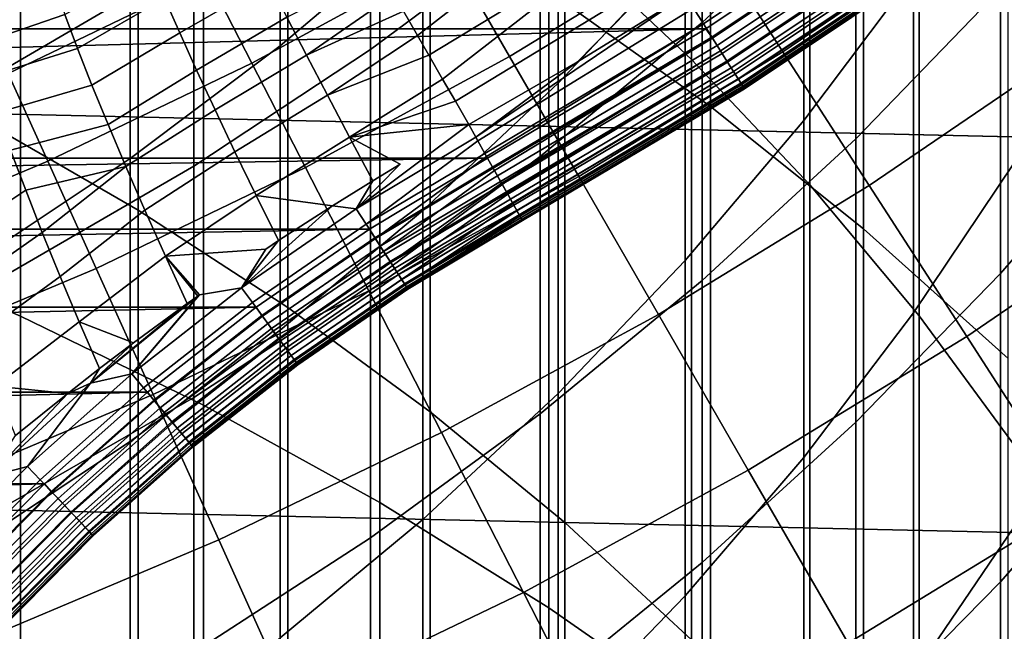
# Model space of a CAD drawing. Header units: metres. Extents: x -28 to 70, y -218 to 28.
# Tile 268 of 463: x 5.17 to 7.93, y -12.94 to -11.23. Entities that reach past the tile are written whole.
import ezdxf

# ---------------------------------------------------------------- set-up
doc = ezdxf.new("R2010")
doc.units = ezdxf.units.M
doc.layers.add('solid_10_261_432_XXX', color=7, linetype='CONTINUOUS')

msp = doc.modelspace()

# ---------------------------------------------------------------- linework, layer by layer
at = {"layer": 'solid_10_261_432_XXX'}
for points in [[(7.052423, -9.775002, 441.261108), (7.052423, -11.337453, 443.726135), (6.69661, -11.002205, 443.94516), (6.69661, -9.433845, 441.470795)], [(6.651737, -9.481953, 444.938385), (6.651737, -11.145842, 447.410095), (7.105137, -11.469125, 447.185944), (7.105137, -9.811291, 444.723236)], [(24.776649, -11.93179, -5), (-25.28702, -10.80817, -5), (-25.74646, -9.662806, -5), (25.28702, -10.80817, -5)], [(7.384325, -10.133222, 441.040894), (7.384325, -11.68947, 443.496155), (7.052423, -11.337453, 443.726135), (7.052423, -9.775002, 441.261108)], [(7.105137, -9.811291, 444.723236), (7.105137, -11.469125, 447.185944), (7.535316, -11.813172, 446.947388), (7.535316, -10.16178, 444.494232)], [(5.498151, -10.108131, 444.529297), (5.498151, -11.760509, 446.983887), (5.059506, -11.50781, 447.159119), (5.059506, -9.850699, 444.697479)], [(4.636589, -10.080389, 448.148865), (4.636589, -11.832513, 450.602875), (5.167373, -12.058414, 450.436829), (5.167373, -10.310781, 447.989136)], [(5.918155, -10.386499, 444.347412), (5.918155, -12.033761, 446.794434), (5.498151, -11.760509, 446.983887), (5.498151, -10.108131, 444.529297)], [(7.69119, -10.507293, 440.810974), (7.69119, -12.057063, 443.255981), (7.384325, -11.68947, 443.496155), (7.384325, -10.133222, 441.040894)], [(7.513144, -10.170553, 408.547913), (7.513144, -10.831464, 411.014465), (7.0817, -11.233075, 410.900909), (7.0817, -10.57514, 408.445465)], [(7.535316, -10.16178, 444.494232), (7.535316, -11.813172, 446.947388), (7.940866, -12.17686, 446.695221), (7.940866, -10.532278, 444.252167)], [(5.896819, -10.568442, 411.088837), (5.896819, -11.299216, 413.543457), (6.297833, -10.960228, 413.649475), (6.297833, -10.226662, 411.185486)], [(6.677495, -10.599538, 413.762299), (6.677495, -11.403965, 416.215057), (7.034518, -11.026227, 416.344727), (7.034518, -10.218369, 413.881531)], [(7.367691, -10.629475, 416.480927), (7.367691, -11.508801, 418.931824), (7.675883, -11.098458, 419.08548), (7.675883, -10.215055, 416.623199)], [(5.167373, -10.310781, 447.989136), (5.167373, -12.058414, 450.436829), (5.681269, -12.308388, 450.253113), (5.681269, -10.565721, 447.812347)], [(6.627111, -10.367646, 405.887085), (6.627111, -10.955166, 408.349213), (6.150862, -11.309387, 408.259521), (6.150862, -10.724205, 405.807159)], [(6.318093, -10.684861, 444.152496), (6.318093, -12.326638, 446.59137), (5.918155, -12.033761, 446.794434), (5.918155, -10.386499, 444.347412)], [(7.920033, -10.406785, 411.134552), (7.920033, -11.13888, 413.593597), (7.513144, -11.560089, 413.461853), (7.513144, -10.831464, 411.014465)], [(7.971979, -10.895945, 440.572052), (7.971979, -12.438985, 443.00647), (7.69119, -12.057063, 443.255981), (7.69119, -10.507293, 440.810974)], [(8.124476, -11.300459, 169.000046), (8.677658, -10.881439, 169.000046), (8.398808, -10.531772, 170.460709), (7.863401, -10.937325, 170.460709)], [(5.65451, -10.538146, 403.274933), (5.65451, -11.053624, 405.733337), (5.139678, -11.354827, 405.665863), (5.139678, -10.841094, 403.215759)], [(5.475811, -10.887185, 410.998718), (5.475811, -11.615355, 413.44458), (5.896819, -11.299216, 413.543457), (5.896819, -10.568442, 411.088837)], [(5.681269, -10.565721, 447.812347), (5.681269, -12.308388, 450.253113), (6.176596, -12.581615, 450.052277), (6.176596, -10.844378, 447.619141)], [(7.0817, -10.57514, 408.445465), (7.0817, -11.233075, 410.900909), (6.627111, -11.610304, 410.79422), (6.627111, -10.955166, 408.349213)], [(6.297833, -10.960228, 413.649475), (6.297833, -11.76141, 416.092346), (6.677495, -11.403965, 416.215057), (6.677495, -10.599538, 413.762299)], [(7.034518, -11.026227, 416.344727), (7.034518, -11.901649, 418.78476), (7.367691, -11.508801, 418.931824), (7.367691, -10.629475, 416.480927)], [(7.308446, -11.315688, 170.460709), (7.863401, -10.937325, 170.460709), (7.636357, -10.621526, 171.937958), (7.097425, -10.988963, 171.937958)], [(7.675883, -11.098458, 419.08548), (7.675883, -12.049373, 421.522461), (7.958051, -11.627488, 421.693817), (7.958051, -10.672012, 419.245148)], [(6.69661, -11.002205, 443.94516), (6.69661, -12.638148, 446.375366), (6.318093, -12.326638, 446.59137), (6.318093, -10.684861, 444.152496)], [(8.301037, -10.696167, 413.732086), (8.301037, -11.499725, 416.18219), (7.920033, -11.938455, 416.031555), (7.920033, -11.13888, 413.593597)], [(6.150862, -10.724205, 405.807159), (6.150862, -11.309387, 408.259521), (5.65451, -11.636646, 408.176636), (5.65451, -11.053624, 405.733337)], [(6.540848, -11.329081, 171.937958), (7.097425, -10.988963, 171.937958), (6.918365, -10.711724, 173.429489), (6.375829, -11.043261, 173.429489)], [(24.216385, -13.031374, -5), (-24.776649, -11.93179, -5), (-25.28702, -10.80817, -5), (24.776649, -11.93179, -5)], [(5.817442, -11.347342, 173.429489), (6.375829, -11.043261, 173.429489), (6.240525, -10.808907, 174.932922), (5.693988, -11.106535, 174.932922)], [(7.67872, -10.840114, 225.588638), (7.085487, -11.236844, 225.588638), (7.057906, -11.193105, 225.557358), (7.648829, -10.797918, 225.557358)], [(7.513144, -10.831464, 411.014465), (7.513144, -11.560089, 413.461853), (7.0817, -11.958418, 413.33728), (7.0817, -11.233075, 410.900909)], [(7.685706, -10.854488, 235.5), (-7.685764, -10.854447, 235.5), (-7.092237, -11.251227, 235.5)], [(7.092196, -11.251253, 235.5), (7.685706, -10.854488, 235.5), (-7.092237, -11.251227, 235.5)], [(6.176596, -10.844378, 447.619141), (6.176596, -12.581615, 450.052277), (6.651737, -12.877205, 449.835022), (6.651737, -11.145842, 447.410095)], [(6.282898, -11.270154, 225.389145), (6.243622, -11.20153, 225.336716), (6.81151, -10.858055, 225.334457)], [(6.887982, -10.976623, 225.42421), (6.314295, -11.324908, 225.427155), (6.282898, -11.270154, 225.389145), (6.81151, -10.858055, 225.334457)], [(7.706209, -10.878921, 225.625946), (7.110852, -11.277071, 225.625946), (7.085487, -11.236844, 225.588638), (7.67872, -10.840114, 225.588638)], [(7.704284, -10.876204, 235.497971), (7.685706, -10.854488, 235.5), (7.092196, -11.251253, 235.5), (7.109078, -11.274257, 235.497971)], [(5.036238, -11.181808, 410.915405), (5.036238, -11.90757, 413.35318), (5.475811, -11.615355, 413.44458), (5.475811, -10.887185, 410.998718)], [(7.123965, -11.297866, 235.491898), (7.720417, -10.898979, 235.491898), (7.704284, -10.876204, 235.497971), (7.109078, -11.274257, 235.497971)], [(7.730896, -10.913771, 225.668716), (7.133632, -11.313197, 225.668716), (7.110852, -11.277071, 225.625946), (7.706209, -10.878921, 225.625946)], [(5.133295, -11.376551, 174.932922), (5.693988, -11.106535, 174.932922), (5.59784, -10.91899, 176.445908), (5.046615, -11.184446, 176.445908)], [(7.720417, -10.898979, 235.491898), (7.123965, -11.297866, 235.491898), (7.138239, -11.320503, 235.481903), (7.735887, -10.920816, 235.481903)], [(7.752419, -10.944156, 225.716309), (7.153493, -11.344694, 225.716309), (7.133632, -11.313197, 225.668716), (7.730896, -10.913771, 225.668716)], [(7.735887, -10.920816, 235.481903), (7.138239, -11.320503, 235.481903), (7.151608, -11.341705, 235.468201), (7.750375, -10.941271, 235.468201)], [(7.750375, -10.941271, 235.468201), (7.151608, -11.341705, 235.468201), (7.1638, -11.361041, 235.45108), (7.763588, -10.959924, 235.45108)], [(7.770465, -10.969632, 225.768066), (7.170145, -11.371103, 225.768066), (7.153493, -11.344694, 225.716309), (7.752419, -10.944156, 225.716309)], [(7.551096, -11.691383, 169.000046), (8.124476, -11.300459, 169.000046), (7.863401, -10.937325, 170.460709), (7.308446, -11.315688, 170.460709)], [(5.896819, -11.299216, 413.543457), (5.896819, -12.097348, 415.97702), (6.297833, -11.76141, 416.092346), (6.297833, -10.960228, 413.649475)], [(6.627111, -10.955166, 408.349213), (6.627111, -11.610304, 410.79422), (6.150862, -11.96192, 410.694794), (6.150862, -11.309387, 408.259521)], [(6.35308, -11.392432, 225.469681), (6.314295, -11.324908, 225.427155), (6.887982, -10.976623, 225.42421)], [(6.968614, -11.101183, 225.501312), (6.388819, -11.454547, 225.504837), (6.35308, -11.392432, 225.469681), (6.887982, -10.976623, 225.42421)], [(7.763588, -10.959924, 235.45108), (7.1638, -11.361041, 235.45108), (7.174566, -11.378115, 235.430862), (7.775256, -10.976395, 235.430862)], [(7.784771, -10.989827, 225.823212), (7.183345, -11.392037, 225.823212), (7.170145, -11.371103, 225.768066), (7.770465, -10.969632, 225.768066)], [(7.775256, -10.976395, 235.430862), (7.174566, -11.378115, 235.430862), (7.183687, -11.39258, 235.40799), (7.785141, -10.99035, 235.40799)], [(6.735321, -11.665917, 170.460709), (7.308446, -11.315688, 170.460709), (7.097425, -10.988963, 171.937958), (6.540848, -11.329081, 171.937958)], [(7.052423, -11.337453, 443.726135), (7.052423, -12.967235, 446.147186), (6.69661, -12.638148, 446.375366), (6.69661, -11.002205, 443.94516)], [(7.795126, -11.004446, 225.880936), (7.1929, -11.40719, 225.880936), (7.183345, -11.392037, 225.823212), (7.784771, -10.989827, 225.823212)], [(7.785141, -10.99035, 235.40799), (7.183687, -11.39258, 235.40799), (7.190977, -11.40414, 235.382904), (7.793041, -11.001502, 235.382904)], [(7.793041, -11.001502, 235.382904), (7.190977, -11.40414, 235.382904), (7.196286, -11.41256, 235.356125), (7.798794, -11.009624, 235.356125)], [(7.80138, -11.013274, 225.940384), (7.198671, -11.416342, 225.940384), (7.1929, -11.40719, 225.880936), (7.795126, -11.004446, 225.880936)], [(5.864982, -11.117945, 225.118332), (5.614643, -11.262891, 225.117859), (5.571615, -11.165479, 225.005478), (5.818562, -11.025094, 225.006577)], [(6.677495, -11.403965, 416.215057), (6.677495, -12.275672, 418.644714), (7.034518, -11.901649, 418.78476), (7.034518, -11.026227, 416.344727)], [(7.798794, -11.009624, 235.356125), (7.196286, -11.41256, 235.356125), (7.199506, -11.417667, 235.328217), (7.802285, -11.014552, 235.328217)], [(7.198671, -11.416342, 225.940384), (7.80138, -11.013274, 225.940384), (7.803441, -11.016184, 226), (7.200573, -11.419358, 226)], [(7.802285, -11.014552, 235.328217), (7.199506, -11.417667, 235.328217), (7.200573, -11.419358, 235.300003), (7.80344, -11.016185, 235.300003)], [(7.80344, -11.016185, 235.300003), (7.200573, -11.419358, 235.300003), (7.200573, -11.419358, 226), (7.803441, -11.016184, 226)], [(5.65451, -11.053624, 405.733337), (5.65451, -11.636646, 408.176636), (5.139678, -11.935875, 408.100861), (5.139678, -11.354827, 405.665863)], [(5.968009, -11.641032, 171.937958), (6.540848, -11.329081, 171.937958), (6.375829, -11.043261, 173.429489), (5.817442, -11.347342, 173.429489)], [(5.571615, -11.165479, 225.005478), (5.327537, -11.306183, 225.005524), (5.291988, -11.211279, 224.883835), (5.533433, -11.076044, 224.884995)], [(5.970817, -11.32476, 225.315674), (5.91584, -11.218041, 225.221588), (6.177339, -11.085355, 225.234207), (6.216514, -11.154078, 225.297058)], [(5.244593, -11.623212, 173.429489), (5.817442, -11.347342, 173.429489), (5.693988, -11.106535, 174.932922), (5.133295, -11.376551, 174.932922)], [(6.388819, -11.454547, 225.504837), (6.968614, -11.101183, 225.501312), (6.731371, -11.343527, 225.537674), (6.426559, -11.520045, 225.538071)], [(6.968614, -11.101183, 225.501312), (7.031325, -11.158905, 225.537262), (6.731371, -11.343527, 225.537674)], [(7.367691, -11.508801, 418.931824), (7.367691, -12.455327, 421.357574), (7.675883, -12.049373, 421.522461), (7.675883, -11.098458, 419.08548)], [(5.291988, -11.211279, 224.883835), (5.038468, -11.297949, 224.819504), (5.014204, -11.215952, 224.69278), (5.261681, -11.125237, 224.754379)], [(5.91584, -11.218041, 225.221588), (5.662244, -11.367662, 225.221436), (5.614643, -11.262891, 225.117859), (5.864982, -11.117945, 225.118332)], [(7.920033, -11.13888, 413.593597), (7.920033, -11.938455, 416.031555), (7.513144, -12.355873, 415.888275), (7.513144, -11.560089, 413.461853)], [(5.614643, -11.262891, 225.117859), (5.368091, -11.409321, 225.118652), (5.327537, -11.306183, 225.005524), (5.571615, -11.165479, 225.005478)], [(5.970817, -11.32476, 225.315674), (6.216514, -11.154078, 225.297058), (6.243622, -11.20153, 225.336716)], [(7.031325, -11.158905, 225.537262), (7.057906, -11.193105, 225.557358), (6.452366, -11.566298, 225.563766), (6.446613, -11.555986, 225.557358)], [(6.731371, -11.343527, 225.537674), (7.031325, -11.158905, 225.537262), (6.446613, -11.555986, 225.557358)], [(6.651737, -11.145842, 447.410095), (6.651737, -12.877205, 449.835022), (7.105137, -13.194189, 449.602051), (7.105137, -11.469125, 447.185944)], [(7.085487, -11.236844, 225.588638), (6.471805, -11.601144, 225.588638), (6.452366, -11.566298, 225.563766), (7.057906, -11.193105, 225.557358)], [(5.327537, -11.306183, 225.005524), (5.067584, -11.388402, 224.939255), (5.038468, -11.297949, 224.819504), (5.291988, -11.211279, 224.883835)], [(5.970817, -11.32476, 225.315674), (5.714115, -11.479124, 225.315552), (5.662244, -11.367662, 225.221436), (5.91584, -11.218041, 225.221588)], [(6.029573, -11.437439, 225.40004), (5.970817, -11.32476, 225.315674), (6.243622, -11.20153, 225.336716), (6.282898, -11.270154, 225.389145)], [(7.092196, -11.251253, 235.5), (-7.092237, -11.251227, 235.5), (-6.479487, -11.614915, 235.5)], [(6.479487, -11.614915, 235.5), (7.092196, -11.251253, 235.5), (-6.479487, -11.614915, 235.5)], [(7.085487, -11.236844, 225.588638), (6.47652, -11.609595, 225.595505), (6.471805, -11.601144, 225.588638)], [(7.110852, -11.277071, 225.625946), (6.494973, -11.642674, 225.625946), (6.47652, -11.609595, 225.595505), (7.085487, -11.236844, 225.588638)], [(6.493354, -11.639771, 235.497971), (7.109078, -11.274257, 235.497971), (7.092196, -11.251253, 235.5), (6.479487, -11.614915, 235.5)], [(7.0817, -11.233075, 410.900909), (7.0817, -11.958418, 413.33728), (6.627111, -12.332564, 413.220245), (6.627111, -11.610304, 410.79422)], [(5.662244, -11.367662, 225.221436), (5.413382, -11.520008, 225.222458), (5.368091, -11.409321, 225.118652), (5.614643, -11.262891, 225.117859)], [(6.029573, -11.437439, 225.40004), (6.282898, -11.270154, 225.389145), (6.314295, -11.324908, 225.427155)], [(6.506951, -11.664146, 235.491898), (7.123965, -11.297866, 235.491898), (7.109078, -11.274257, 235.497971), (6.493354, -11.639771, 235.497971)], [(7.110852, -11.277071, 225.625946), (6.498689, -11.649335, 225.632858), (6.494973, -11.642674, 225.625946)], [(7.133632, -11.313197, 225.668716), (6.51578, -11.679972, 225.668716), (6.498689, -11.649335, 225.632858), (7.110852, -11.277071, 225.625946)], [(5.368091, -11.409321, 225.118652), (5.101373, -11.486755, 225.0513), (5.067584, -11.388402, 224.939255), (5.327537, -11.306183, 225.005524)], [(5.475811, -11.615355, 413.44458), (5.475811, -12.410642, 415.869476), (5.896819, -12.097348, 415.97702), (5.896819, -11.299216, 413.543457)], [(6.150862, -11.309387, 408.259521), (6.150862, -11.96192, 410.694794), (5.65451, -12.286771, 410.602936), (5.65451, -11.636646, 408.176636)], [(7.123965, -11.297866, 235.491898), (6.506951, -11.664146, 235.491898), (6.519989, -11.687517, 235.481903), (7.138239, -11.320503, 235.481903)], [(7.824992, -12.115458, 167.558289), (8.41917, -11.710353, 167.558289), (8.124476, -11.300459, 169.000046), (7.551096, -11.691383, 169.000046)], [(6.029573, -11.437439, 225.40004), (5.769925, -11.596567, 225.399582), (5.714115, -11.479124, 225.315552), (5.970817, -11.32476, 225.315674)], [(6.14545, -11.987144, 170.460709), (6.735321, -11.665917, 170.460709), (6.540848, -11.329081, 171.937958), (5.968009, -11.641032, 171.937958)], [(6.091743, -11.555377, 225.474152), (6.029573, -11.437439, 225.40004), (6.314295, -11.324908, 225.427155), (6.35308, -11.392432, 225.469681)], [(7.133632, -11.313197, 225.668716), (6.518565, -11.684965, 225.675293), (6.51578, -11.679972, 225.668716)], [(7.153493, -11.344694, 225.716309), (6.533921, -11.712491, 225.716309), (6.518565, -11.684965, 225.675293), (7.133632, -11.313197, 225.668716)], [(7.138239, -11.320503, 235.481903), (6.519989, -11.687517, 235.481903), (6.5322, -11.709406, 235.468201), (7.151608, -11.341705, 235.468201)], [(6.958942, -12.053241, 169.000046), (7.551096, -11.691383, 169.000046), (7.308446, -11.315688, 170.460709), (6.735321, -11.665917, 170.460709)], [(5.380332, -11.924042, 171.937958), (5.968009, -11.641032, 171.937958), (5.817442, -11.347342, 173.429489), (5.244593, -11.623212, 173.429489)], [(6.731371, -11.343527, 225.537674), (6.446613, -11.555986, 225.557358), (6.426559, -11.520045, 225.538071)], [(7.151608, -11.341705, 235.468201), (6.5322, -11.709406, 235.468201), (6.543336, -11.729368, 235.45108), (7.1638, -11.361041, 235.45108)], [(7.153493, -11.344694, 225.716309), (6.535874, -11.715992, 225.722229), (6.533921, -11.712491, 225.716309)], [(7.170145, -11.371103, 225.768066), (6.54913, -11.739756, 225.768066), (6.535874, -11.715992, 225.722229), (7.153493, -11.344694, 225.716309)], [(7.1638, -11.361041, 235.45108), (6.543336, -11.729368, 235.45108), (6.55317, -11.746996, 235.430862), (7.174566, -11.378115, 235.430862)], [(7.384325, -11.68947, 443.496155), (7.384325, -13.31278, 445.907593), (7.052423, -12.967235, 446.147186), (7.052423, -11.337453, 443.726135)], [(4.658704, -11.870184, 173.429489), (5.244593, -11.623212, 173.429489), (5.133295, -11.376551, 174.932922), (4.55984, -11.618282, 174.932922)], [(5.714115, -11.479124, 225.315552), (5.463109, -11.637511, 225.316269), (5.413382, -11.520008, 225.222458), (5.662244, -11.367662, 225.221436)], [(7.170145, -11.371103, 225.768066), (6.550375, -11.741987, 225.77301), (6.54913, -11.739756, 225.768066)], [(7.183345, -11.392037, 225.823212), (6.561187, -11.761368, 225.823212), (6.550375, -11.741987, 225.77301), (7.170145, -11.371103, 225.768066)], [(7.174566, -11.378115, 235.430862), (6.55317, -11.746996, 235.430862), (6.561501, -11.76193, 235.40799), (7.183687, -11.39258, 235.40799)], [(7.183345, -11.392037, 225.823212), (6.561868, -11.762589, 225.82695), (6.561187, -11.761368, 225.823212)], [(7.1929, -11.40719, 225.880936), (6.569915, -11.777013, 225.880936), (6.561868, -11.762589, 225.82695), (7.183345, -11.392037, 225.823212)], [(5.413382, -11.520008, 225.222458), (5.139628, -11.592405, 225.154953), (5.101373, -11.486755, 225.0513), (5.368091, -11.409321, 225.118652)], [(6.091743, -11.555377, 225.474152), (6.35308, -11.392432, 225.469681), (6.388819, -11.454547, 225.504837)], [(6.297833, -11.76141, 416.092346), (6.297833, -12.6296, 418.512207), (6.677495, -12.275672, 418.644714), (6.677495, -11.403965, 416.215057)], [(7.183687, -11.39258, 235.40799), (6.561501, -11.76193, 235.40799), (6.568159, -11.773864, 235.382904), (7.190977, -11.40414, 235.382904)], [(7.190977, -11.40414, 235.382904), (6.568159, -11.773864, 235.382904), (6.573008, -11.782557, 235.356125), (7.196286, -11.41256, 235.356125)], [(7.1929, -11.40719, 225.880936), (6.570193, -11.777512, 225.883286), (6.569915, -11.777013, 225.880936)], [(7.198671, -11.416342, 225.940384), (6.575235, -11.786549, 225.941238), (6.570193, -11.777512, 225.883286), (7.1929, -11.40719, 225.880936)], [(7.196286, -11.41256, 235.356125), (6.573008, -11.782557, 235.356125), (6.575949, -11.787829, 235.328201), (7.199506, -11.417667, 235.328217)], [(6.575235, -11.786549, 225.941238), (7.198671, -11.416342, 225.940384), (7.200573, -11.419358, 226), (6.576923, -11.789576, 226)], [(7.199506, -11.417667, 235.328217), (6.575949, -11.787829, 235.328201), (6.576923, -11.789576, 235.300003), (7.200573, -11.419358, 235.300003)], [(7.200573, -11.419358, 235.300003), (6.576923, -11.789576, 235.300003), (6.576923, -11.789576, 226), (7.200573, -11.419358, 226)], [(6.091743, -11.555377, 225.474152), (5.829319, -11.719243, 225.473022), (5.769925, -11.596567, 225.399582), (6.029573, -11.437439, 225.40004)], [(6.091743, -11.555377, 225.474152), (6.388819, -11.454547, 225.504837), (6.426559, -11.520045, 225.538071)], [(7.105137, -11.469125, 447.185944), (7.105137, -13.194189, 449.602051), (7.535316, -13.531532, 449.354095), (7.535316, -11.813172, 446.947388)], [(5.769925, -11.596567, 225.399582), (5.516943, -11.761052, 225.39946), (5.463109, -11.637511, 225.316269), (5.714115, -11.479124, 225.315552)], [(8.301037, -11.499725, 416.18219), (8.301037, -12.370489, 418.609222), (7.920033, -12.804902, 418.446564), (7.920033, -11.938455, 416.031555)], [(5.498151, -11.760509, 446.983887), (5.498151, -13.479896, 449.392059), (5.059506, -13.23212, 449.574158), (5.059506, -11.50781, 447.159119)], [(5.463109, -11.637511, 225.316269), (5.182115, -11.704702, 225.249573), (5.139628, -11.592405, 225.154953), (5.413382, -11.520008, 225.222458)], [(6.091743, -11.555377, 225.474152), (6.426559, -11.520045, 225.538071), (6.110565, -11.756779, 225.557053), (6.233785, -11.631501, 225.537857)], [(6.426559, -11.520045, 225.538071), (6.446613, -11.555986, 225.557358), (6.110565, -11.756779, 225.557053)], [(7.034518, -11.901649, 418.78476), (7.034518, -12.843973, 421.199707), (7.367691, -12.455327, 421.357574), (7.367691, -11.508801, 418.931824)], [(6.091743, -11.555377, 225.474152), (6.156965, -11.677823, 225.537537), (6.04372, -11.748163, 225.536819), (5.829319, -11.719243, 225.473022)], [(6.091743, -11.555377, 225.474152), (6.233785, -11.631501, 225.537857), (6.156965, -11.677823, 225.537537)], [(6.452366, -11.566298, 225.563766), (6.13855, -11.80031, 225.588272), (6.110565, -11.756779, 225.557053), (6.446613, -11.555986, 225.557358)], [(6.452366, -11.566298, 225.563766), (6.471805, -11.601144, 225.588638), (6.13855, -11.80031, 225.588272)], [(7.513144, -11.560089, 413.461853), (7.513144, -12.355873, 415.888275), (7.0817, -12.750618, 415.752747), (7.0817, -11.958418, 413.33728)], [(5.182115, -11.704702, 225.249573), (4.946076, -11.861824, 225.254807), (4.903805, -11.741948, 225.160629), (5.139628, -11.592405, 225.154953)], [(5.829319, -11.719243, 225.473022), (5.574527, -11.889812, 225.471466), (5.516943, -11.761052, 225.39946), (5.769925, -11.596567, 225.399582)], [(6.47652, -11.609595, 225.595505), (6.164292, -11.840356, 225.625504), (6.13855, -11.80031, 225.588272), (6.471805, -11.601144, 225.588638)], [(6.627111, -11.610304, 410.79422), (6.627111, -12.332564, 413.220245), (6.150862, -12.681307, 413.111176), (6.150862, -11.96192, 410.694794)], [(6.47652, -11.609595, 225.595505), (6.494973, -11.642674, 225.625946), (6.164292, -11.840356, 225.625504)], [(-6.148077, -11.813584, 235.5), (6.479487, -11.614915, 235.5), (-6.479487, -11.614915, 235.5)], [(-6.148077, -11.813584, 235.5), (6.148069, -11.81359, 235.5), (6.479487, -11.614915, 235.5)], [(4.77928, -12.177407, 171.937958), (5.380332, -11.924042, 171.937958), (5.244593, -11.623212, 173.429489), (4.658704, -11.870184, 173.429489)], [(5.036238, -11.90757, 413.35318), (5.036238, -12.700228, 415.77005), (5.475811, -12.410642, 415.869476), (5.475811, -11.615355, 413.44458)], [(5.65451, -11.636646, 408.176636), (5.65451, -12.286771, 410.602936), (5.139678, -12.583798, 410.518951), (5.139678, -11.935875, 408.100861)], [(5.463109, -11.637511, 225.316269), (5.22857, -11.822957, 225.334595), (5.182115, -11.704702, 225.249573)], [(5.463109, -11.637511, 225.316269), (5.516943, -11.761052, 225.39946), (5.27871, -11.946441, 225.40947), (5.22857, -11.822957, 225.334595)], [(5.540301, -12.278568, 170.460709), (6.14545, -11.987144, 170.460709), (5.968009, -11.641032, 171.937958), (5.380332, -11.924042, 171.937958)], [(6.156965, -11.677823, 225.537537), (6.233785, -11.631501, 225.537857), (6.110565, -11.756779, 225.557053)], [(6.162764, -11.837977, 235.497971), (6.493354, -11.639771, 235.497971), (6.479487, -11.614915, 235.5), (6.148069, -11.81359, 235.5)], [(6.177856, -11.861456, 235.491898), (6.506951, -11.664146, 235.491898), (6.493354, -11.639771, 235.497971), (6.162764, -11.837977, 235.497971)], [(7.675883, -12.049373, 421.522461), (7.675883, -13.067076, 423.932312), (7.958051, -12.650073, 424.115234), (7.958051, -11.627488, 421.693817)], [(6.349487, -12.385132, 169.000046), (6.958942, -12.053241, 169.000046), (6.735321, -11.665917, 170.460709), (6.14545, -11.987144, 170.460709)], [(6.498689, -11.649335, 225.632858), (6.187418, -11.876329, 225.668213), (6.164292, -11.840356, 225.625504), (6.494973, -11.642674, 225.625946)], [(6.192327, -11.883967, 235.481903), (6.519989, -11.687517, 235.481903), (6.506951, -11.664146, 235.491898), (6.177856, -11.861456, 235.491898)], [(6.498689, -11.649335, 225.632858), (6.51578, -11.679972, 225.668716), (6.187418, -11.876329, 225.668213)], [(6.04372, -11.748163, 225.536819), (6.156965, -11.677823, 225.537537), (6.110565, -11.756779, 225.557053)], [(6.518565, -11.684965, 225.675293), (6.207587, -11.907705, 225.715775), (6.187418, -11.876329, 225.668213), (6.51578, -11.679972, 225.668716)], [(6.205882, -11.905051, 235.468201), (6.5322, -11.709406, 235.468201), (6.519989, -11.687517, 235.481903), (6.192327, -11.883967, 235.481903)], [(6.518565, -11.684965, 225.675293), (6.533921, -11.712491, 225.716309), (6.207587, -11.907705, 225.715775)], [(7.211359, -12.49044, 167.558289), (7.824992, -12.115458, 167.558289), (7.551096, -11.691383, 169.000046), (6.958942, -12.053241, 169.000046)], [(7.69119, -12.057063, 443.255981), (7.69119, -13.673616, 445.657379), (7.384325, -13.31278, 445.907593), (7.384325, -11.68947, 443.496155)], [(5.22857, -11.822957, 225.334595), (4.992421, -11.987815, 225.338486), (4.946076, -11.861824, 225.254807), (5.182115, -11.704702, 225.249573)], [(5.829319, -11.719243, 225.473022), (5.892161, -11.84622, 225.5354), (5.856129, -11.870202, 225.534988), (5.574527, -11.889812, 225.471466)], [(5.829319, -11.719243, 225.473022), (6.04372, -11.748163, 225.536819), (5.892161, -11.84622, 225.5354)], [(6.218242, -11.924279, 235.45108), (6.543336, -11.729368, 235.45108), (6.5322, -11.709406, 235.468201), (6.205882, -11.905051, 235.468201)], [(6.535874, -11.715992, 225.722229), (6.224506, -11.934025, 225.767471), (6.207587, -11.907705, 225.715775), (6.533921, -11.712491, 225.716309)], [(6.535874, -11.715992, 225.722229), (6.54913, -11.739756, 225.768066), (6.224506, -11.934025, 225.767471)], [(8.129704, -12.587243, 166.13768), (8.74702, -12.166364, 166.13768), (8.41917, -11.710353, 167.558289), (7.824992, -12.115458, 167.558289)], [(6.04372, -11.748163, 225.536819), (6.110565, -11.756779, 225.557053), (5.788026, -11.978653, 225.557053)], [(5.892161, -11.84622, 225.5354), (6.04372, -11.748163, 225.536819), (5.788026, -11.978653, 225.557053)], [(6.229157, -11.941258, 235.430862), (6.55317, -11.746996, 235.430862), (6.543336, -11.729368, 235.45108), (6.218242, -11.924279, 235.45108)], [(6.550375, -11.741987, 225.77301), (6.237929, -11.954905, 225.822586), (6.224506, -11.934025, 225.767471), (6.54913, -11.739756, 225.768066)], [(6.238404, -11.955643, 235.40799), (6.561501, -11.76193, 235.40799), (6.55317, -11.746996, 235.430862), (6.229157, -11.941258, 235.430862)], [(6.550375, -11.741987, 225.77301), (6.561187, -11.761368, 225.823212), (6.237929, -11.954905, 225.822586)], [(5.516943, -11.761052, 225.39946), (5.574527, -11.889812, 225.471466), (5.332226, -12.074397, 225.47377), (5.27871, -11.946441, 225.40947)], [(5.918155, -12.033761, 446.794434), (5.918155, -13.747823, 449.195129), (5.498151, -13.479896, 449.392059), (5.498151, -11.760509, 446.983887)], [(6.13855, -11.80031, 225.588272), (5.818674, -12.020352, 225.588272), (5.788026, -11.978653, 225.557053), (6.110565, -11.756779, 225.557053)], [(5.896819, -12.097348, 415.97702), (5.896819, -12.962233, 418.387665), (6.297833, -12.6296, 418.512207), (6.297833, -11.76141, 416.092346)], [(6.561868, -11.762589, 225.82695), (6.247657, -11.970038, 225.88028), (6.237929, -11.954905, 225.822586), (6.561187, -11.761368, 225.823212)], [(6.245793, -11.967138, 235.382904), (6.568159, -11.773864, 235.382904), (6.561501, -11.76193, 235.40799), (6.238404, -11.955643, 235.40799)], [(6.251176, -11.975512, 235.356125), (6.573008, -11.782557, 235.356125), (6.568159, -11.773864, 235.382904), (6.245793, -11.967138, 235.382904)], [(6.561868, -11.762589, 225.82695), (6.569915, -11.777013, 225.880936), (6.247657, -11.970038, 225.88028)], [(6.570193, -11.777512, 225.883286), (6.253551, -11.979206, 225.939728), (6.247657, -11.970038, 225.88028), (6.569915, -11.777013, 225.880936)], [(6.570193, -11.777512, 225.883286), (6.575235, -11.786549, 225.941238), (6.253551, -11.979206, 225.939728)], [(6.164292, -11.840356, 225.625504), (5.846866, -12.058713, 225.625504), (5.818674, -12.020352, 225.588272), (6.13855, -11.80031, 225.588272)], [(6.254441, -11.980591, 235.328201), (6.575949, -11.787829, 235.328201), (6.573008, -11.782557, 235.356125), (6.251176, -11.975512, 235.356125)], [(6.253551, -11.979206, 225.939728), (6.575235, -11.786549, 225.941238), (6.576923, -11.789576, 226), (6.255522, -11.982272, 226)], [(6.255522, -11.982272, 235.300003), (6.576923, -11.789576, 235.300003), (6.575949, -11.787829, 235.328201), (6.254441, -11.980591, 235.328201)], [(6.255522, -11.982272, 226), (6.576923, -11.789576, 226), (6.576923, -11.789576, 235.300003), (6.255522, -11.982272, 235.300003)], [(-6.148077, -11.813584, 235.5), (-5.829079, -12.032954, 235.5), (6.148069, -11.81359, 235.5)], [(-5.829079, -12.032954, 235.5), (5.829064, -12.032966, 235.5), (6.148069, -11.81359, 235.5)], [(4.636589, -11.832513, 450.602875), (4.636589, -13.65159, 453.00766), (5.167373, -13.872831, 452.83548), (5.167373, -12.058414, 450.436829)], [(5.27871, -11.946441, 225.40947), (5.042535, -12.119097, 225.411133), (4.992421, -11.987815, 225.338486), (5.22857, -11.822957, 225.334595)], [(5.845192, -12.056435, 235.497971), (6.162764, -11.837977, 235.497971), (6.148069, -11.81359, 235.5), (5.829064, -12.032966, 235.5)], [(7.535316, -11.813172, 446.947388), (7.535316, -13.531532, 449.354095), (7.940866, -13.888133, 449.09201), (7.940866, -12.17686, 446.695221)], [(5.856129, -11.870202, 225.534988), (5.892161, -11.84622, 225.5354), (5.788026, -11.978653, 225.557053)], [(6.162764, -11.837977, 235.497971), (5.845192, -12.056435, 235.497971), (5.861721, -12.078925, 235.491898), (6.177856, -11.861456, 235.491898)], [(6.187418, -11.876329, 225.668213), (5.872191, -12.093172, 225.668213), (5.846866, -12.058713, 225.625504), (6.164292, -11.840356, 225.625504)], [(6.177856, -11.861456, 235.491898), (5.861721, -12.078925, 235.491898), (5.877569, -12.100489, 235.481903), (6.192327, -11.883967, 235.481903)], [(5.574527, -11.889812, 225.471466), (5.635839, -12.022689, 225.53183), (5.484909, -12.133101, 225.529053), (5.332226, -12.074397, 225.47377)], [(5.574527, -11.889812, 225.471466), (5.856129, -11.870202, 225.534988), (5.788026, -11.978653, 225.557053), (5.670111, -11.998299, 225.532394)], [(5.574527, -11.889812, 225.471466), (5.665173, -12.001798, 225.532318), (5.635839, -12.022689, 225.53183)], [(5.574527, -11.889812, 225.471466), (5.670111, -11.998299, 225.532394), (5.665173, -12.001798, 225.532318)], [(6.207587, -11.907705, 225.715775), (5.89428, -12.123228, 225.715775), (5.872191, -12.093172, 225.668213), (6.187418, -11.876329, 225.668213)], [(6.192327, -11.883967, 235.481903), (5.877569, -12.100489, 235.481903), (5.892413, -12.120687, 235.468201), (6.205882, -11.905051, 235.468201)], [(6.205882, -11.905051, 235.468201), (5.892413, -12.120687, 235.468201), (5.90595, -12.139105, 235.45108), (6.218242, -11.924279, 235.45108)], [(6.224506, -11.934025, 225.767471), (5.91281, -12.14844, 225.767471), (5.89428, -12.123228, 225.715775), (6.207587, -11.907705, 225.715775)], [(6.677495, -12.275672, 418.644714), (6.677495, -13.213994, 421.049438), (7.034518, -12.843973, 421.199707), (7.034518, -11.901649, 418.78476)], [(23.60734, -14.104733, -5), (-24.216385, -13.031374, -5), (-24.776649, -11.93179, -5), (24.216385, -13.031374, -5)], [(4.921378, -12.539467, 170.460709), (5.540301, -12.278568, 170.460709), (5.380332, -11.924042, 171.937958), (4.77928, -12.177407, 171.937958)], [(6.218242, -11.924279, 235.45108), (5.90595, -12.139105, 235.45108), (5.917903, -12.15537, 235.430862), (6.229157, -11.941258, 235.430862)], [(6.237929, -11.954905, 225.822586), (5.92751, -12.168441, 225.822586), (5.91281, -12.14844, 225.767471), (6.224506, -11.934025, 225.767471)], [(6.229157, -11.941258, 235.430862), (5.917903, -12.15537, 235.430862), (5.92803, -12.169148, 235.40799), (6.238404, -11.955643, 235.40799)], [(7.920033, -11.938455, 416.031555), (7.920033, -12.804902, 418.446564), (7.513144, -13.218213, 418.291809), (7.513144, -12.355873, 415.888275)], [(5.332226, -12.074397, 225.47377), (5.096091, -12.254807, 225.472275), (5.042535, -12.119097, 225.411133), (5.27871, -11.946441, 225.40947)], [(6.150862, -11.96192, 410.694794), (6.150862, -12.681307, 413.111176), (5.65451, -13.003504, 413.010406), (5.65451, -12.286771, 410.602936)], [(6.247657, -11.970038, 225.88028), (5.938164, -12.182939, 225.88028), (5.92751, -12.168441, 225.822586), (6.237929, -11.954905, 225.822586)], [(6.238404, -11.955643, 235.40799), (5.92803, -12.169148, 235.40799), (5.936123, -12.180161, 235.382904), (6.245793, -11.967138, 235.382904)], [(6.245793, -11.967138, 235.382904), (5.936123, -12.180161, 235.382904), (5.942017, -12.188181, 235.356125), (6.251176, -11.975512, 235.356125)], [(6.253551, -11.979206, 225.939728), (5.944618, -12.19172, 225.939728), (5.938164, -12.182939, 225.88028), (6.247657, -11.970038, 225.88028)], [(7.0817, -11.958418, 413.33728), (7.0817, -12.750618, 415.752747), (6.627111, -13.121398, 415.625458), (6.627111, -12.332564, 413.220245)], [(5.788026, -11.978653, 225.557053), (5.479967, -12.220229, 225.557053), (5.670111, -11.998299, 225.532394)], [(5.818674, -12.020352, 225.588272), (5.513158, -12.259934, 225.588272), (5.479967, -12.220229, 225.557053), (5.788026, -11.978653, 225.557053)], [(5.479967, -12.220229, 225.557053), (5.665173, -12.001798, 225.532318), (5.670111, -11.998299, 225.532394)], [(5.724246, -12.686233, 169.000046), (6.349487, -12.385132, 169.000046), (6.14545, -11.987144, 170.460709), (5.540301, -12.278568, 170.460709)], [(6.251176, -11.975512, 235.356125), (5.942017, -12.188181, 235.356125), (5.945593, -12.193047, 235.328201), (6.254441, -11.980591, 235.328201)], [(5.944618, -12.19172, 225.939728), (6.253551, -11.979206, 225.939728), (6.255522, -11.982272, 226), (5.946777, -12.194657, 226)], [(6.254441, -11.980591, 235.328201), (5.945593, -12.193047, 235.328201), (5.946777, -12.194657, 235.300003), (6.255522, -11.982272, 235.300003)], [(6.255522, -11.982272, 235.300003), (5.946777, -12.194657, 235.300003), (5.946777, -12.194657, 226), (6.255522, -11.982272, 226)], [(5.635839, -12.022689, 225.53183), (5.665173, -12.001798, 225.532318), (5.364428, -12.246084, 225.532303)], [(5.479967, -12.220229, 225.557053), (5.364428, -12.246084, 225.532303), (5.665173, -12.001798, 225.532318)], [(5.484909, -12.133101, 225.529053), (5.635839, -12.022689, 225.53183), (5.364428, -12.246084, 225.532303)], [(5.846866, -12.058713, 225.625504), (5.54369, -12.296459, 225.625504), (5.513158, -12.259934, 225.588272), (5.818674, -12.020352, 225.588272)], [(-5.829079, -12.032954, 235.5), (-5.524199, -12.27197, 235.5), (5.829064, -12.032966, 235.5)], [(-5.524199, -12.27197, 235.5), (5.524181, -12.271985, 235.5), (5.829064, -12.032966, 235.5)], [(5.541877, -12.294291, 235.497971), (5.845192, -12.056435, 235.497971), (5.829064, -12.032966, 235.5), (5.524181, -12.271985, 235.5)], [(6.318093, -12.326638, 446.59137), (6.318093, -14.034993, 448.98407), (5.918155, -13.747823, 449.195129), (5.918155, -12.033761, 446.794434)], [(6.579798, -12.834371, 167.558289), (7.211359, -12.49044, 167.558289), (6.958942, -12.053241, 169.000046), (6.349487, -12.385132, 169.000046)], [(7.367691, -12.455327, 421.357574), (7.367691, -13.468332, 423.756317), (7.675883, -13.067076, 423.932312), (7.675883, -12.049373, 421.522461)], [(5.332226, -12.074397, 225.47377), (5.389634, -12.205412, 225.527084), (5.300113, -12.275172, 225.525085), (5.096091, -12.254807, 225.472275)], [(5.167373, -12.058414, 450.436829), (5.167373, -13.872831, 452.83548), (5.681269, -14.117647, 452.644928), (5.681269, -12.308388, 450.253113)], [(5.332226, -12.074397, 225.47377), (5.484909, -12.133101, 225.529053), (5.389634, -12.205412, 225.527084)], [(5.845192, -12.056435, 235.497971), (5.541877, -12.294291, 235.497971), (5.559778, -12.315705, 235.491898), (5.861721, -12.078925, 235.491898)], [(5.872191, -12.093172, 225.668213), (5.571117, -12.329271, 225.668213), (5.54369, -12.296459, 225.625504), (5.846866, -12.058713, 225.625504)], [(5.861721, -12.078925, 235.491898), (5.559778, -12.315705, 235.491898), (5.576941, -12.336238, 235.481903), (5.877569, -12.100489, 235.481903)], [(7.971979, -12.438985, 443.00647), (7.971979, -14.048518, 445.39743), (7.69119, -13.673616, 445.657379), (7.69119, -12.057063, 443.255981)], [(5.475811, -12.410642, 415.869476), (5.475811, -13.272443, 418.271515), (5.896819, -12.962233, 418.387665), (5.896819, -12.097348, 415.97702)], [(5.89428, -12.123228, 225.715775), (5.595039, -12.357889, 225.715775), (5.571117, -12.329271, 225.668213), (5.872191, -12.093172, 225.668213)], [(5.877569, -12.100489, 235.481903), (5.576941, -12.336238, 235.481903), (5.593017, -12.355469, 235.468201), (5.892413, -12.120687, 235.468201)], [(5.389634, -12.205412, 225.527084), (5.484909, -12.133101, 225.529053), (5.364428, -12.246084, 225.532303)], [(5.892413, -12.120687, 235.468201), (5.593017, -12.355469, 235.468201), (5.607677, -12.373007, 235.45108), (5.90595, -12.139105, 235.45108)], [(5.91281, -12.14844, 225.767471), (5.615107, -12.381896, 225.767471), (5.595039, -12.357889, 225.715775), (5.89428, -12.123228, 225.715775)], [(7.492175, -12.976829, 166.13768), (8.129704, -12.587243, 166.13768), (7.824992, -12.115458, 167.558289), (7.211359, -12.49044, 167.558289)], [(5.90595, -12.139105, 235.45108), (5.607677, -12.373007, 235.45108), (5.620622, -12.388494, 235.430862), (5.917903, -12.15537, 235.430862)], [(5.92751, -12.168441, 225.822586), (5.631026, -12.40094, 225.822586), (5.615107, -12.381896, 225.767471), (5.91281, -12.14844, 225.767471)], [(5.917903, -12.15537, 235.430862), (5.620622, -12.388494, 235.430862), (5.631589, -12.401613, 235.40799), (5.92803, -12.169148, 235.40799)], [(5.938164, -12.182939, 225.88028), (5.642565, -12.414743, 225.88028), (5.631026, -12.40094, 225.822586), (5.92751, -12.168441, 225.822586)], [(5.92803, -12.169148, 235.40799), (5.631589, -12.401613, 235.40799), (5.640354, -12.412099, 235.382904), (5.936123, -12.180161, 235.382904)], [(5.936123, -12.180161, 235.382904), (5.640354, -12.412099, 235.382904), (5.646738, -12.419736, 235.356125), (5.942017, -12.188181, 235.356125)], [(5.944618, -12.19172, 225.939728), (5.649554, -12.423105, 225.939728), (5.642565, -12.414743, 225.88028), (5.938164, -12.182939, 225.88028)], [(5.942017, -12.188181, 235.356125), (5.646738, -12.419736, 235.356125), (5.65061, -12.424368, 235.328201), (5.945593, -12.193047, 235.328201)], [(5.649554, -12.423105, 225.939728), (5.944618, -12.19172, 225.939728), (5.946777, -12.194657, 226), (5.651893, -12.425901, 226)], [(5.945593, -12.193047, 235.328201), (5.65061, -12.424368, 235.328201), (5.651893, -12.425901, 235.300003), (5.946777, -12.194657, 235.300003)], [(5.479967, -12.220229, 225.557053), (5.18759, -12.480565, 225.557053), (5.364428, -12.246084, 225.532303)], [(5.513158, -12.259934, 225.588272), (5.223194, -12.518121, 225.588272), (5.18759, -12.480565, 225.557053), (5.479967, -12.220229, 225.557053)], [(5.300113, -12.275172, 225.525085), (5.389634, -12.205412, 225.527084), (5.364428, -12.246084, 225.532303)], [(5.946777, -12.194657, 235.300003), (5.651893, -12.425901, 235.300003), (5.651893, -12.425901, 226), (5.946777, -12.194657, 226)], [(5.300113, -12.275172, 225.525085), (5.364428, -12.246084, 225.532303), (5.079261, -12.508325, 225.532303)], [(5.18759, -12.480565, 225.557053), (5.079261, -12.508325, 225.532303), (5.364428, -12.246084, 225.532303)], [(-5.524199, -12.27197, 235.5), (-5.234907, -12.5295, 235.5), (5.524181, -12.271985, 235.5)], [(-5.234907, -12.5295, 235.5), (5.234889, -12.529517, 235.5), (5.524181, -12.271985, 235.5)], [(5.153312, -12.393616, 225.52153), (5.300113, -12.275172, 225.525085), (5.079261, -12.508325, 225.532303)], [(5.096091, -12.254807, 225.472275), (5.300113, -12.275172, 225.525085), (5.153312, -12.393616, 225.52153)], [(5.54369, -12.296459, 225.625504), (5.255947, -12.552669, 225.625504), (5.223194, -12.518121, 225.588272), (5.513158, -12.259934, 225.588272)], [(5.254002, -12.550617, 235.497971), (5.541877, -12.294291, 235.497971), (5.524181, -12.271985, 235.5), (5.234889, -12.529517, 235.5)], [(6.297833, -12.6296, 418.512207), (6.297833, -13.564137, 420.907227), (6.677495, -13.213994, 421.049438), (6.677495, -12.275672, 418.644714)], [(5.084774, -12.955792, 169.000046), (5.724246, -12.686233, 169.000046), (5.540301, -12.278568, 170.460709), (4.921378, -12.539467, 170.460709)], [(5.65451, -12.286771, 410.602936), (5.65451, -13.003504, 413.010406), (5.139678, -13.298103, 412.918243), (5.139678, -12.583798, 410.518951)], [(5.541877, -12.294291, 235.497971), (5.254002, -12.550617, 235.497971), (5.273205, -12.570873, 235.491898), (5.559778, -12.315705, 235.491898)], [(5.571117, -12.329271, 225.668213), (5.285369, -12.583704, 225.668213), (5.255947, -12.552669, 225.625504), (5.54369, -12.296459, 225.625504)], [(5.559778, -12.315705, 235.491898), (5.273205, -12.570873, 235.491898), (5.291616, -12.590294, 235.481903), (5.576941, -12.336238, 235.481903)], [(5.595039, -12.357889, 225.715775), (5.311031, -12.610773, 225.715775), (5.285369, -12.583704, 225.668213), (5.571117, -12.329271, 225.668213)], [(5.681269, -12.308388, 450.253113), (5.681269, -14.117647, 452.644928), (6.176596, -14.385238, 452.436646), (6.176596, -12.581615, 450.052277)], [(6.69661, -12.638148, 446.375366), (6.69661, -14.340433, 448.759552), (6.318093, -14.034993, 448.98407), (6.318093, -12.326638, 446.59137)], [(5.576941, -12.336238, 235.481903), (5.291616, -12.590294, 235.481903), (5.308861, -12.608484, 235.468201), (5.593017, -12.355469, 235.468201)], [(5.593017, -12.355469, 235.468201), (5.308861, -12.608484, 235.468201), (5.324587, -12.625072, 235.45108), (5.607677, -12.373007, 235.45108)], [(5.615107, -12.381896, 225.767471), (5.332558, -12.63348, 225.767471), (5.311031, -12.610773, 225.715775), (5.595039, -12.357889, 225.715775)], [(6.627111, -12.332564, 413.220245), (6.627111, -13.121398, 415.625458), (6.150862, -13.467002, 415.506805), (6.150862, -12.681307, 413.111176)], [(7.513144, -12.355873, 415.888275), (7.513144, -13.218213, 418.291809), (7.0817, -13.609075, 418.145477), (7.0817, -12.750618, 415.752747)], [(5.607677, -12.373007, 235.45108), (5.324587, -12.625072, 235.45108), (5.338475, -12.639721, 235.430862), (5.620622, -12.388494, 235.430862)], [(5.631026, -12.40094, 225.822586), (5.349635, -12.651493, 225.822586), (5.332558, -12.63348, 225.767471), (5.615107, -12.381896, 225.767471)], [(5.931878, -13.146392, 167.558289), (6.579798, -12.834371, 167.558289), (6.349487, -12.385132, 169.000046), (5.724246, -12.686233, 169.000046)], [(8.301037, -12.370489, 418.609222), (8.301037, -13.307798, 421.011322), (7.920033, -13.737564, 420.836761), (7.920033, -12.804902, 418.446564)], [(5.036238, -12.700228, 415.77005), (5.036238, -13.559179, 418.164154), (5.475811, -13.272443, 418.271515), (5.475811, -12.410642, 415.869476)], [(5.620622, -12.388494, 235.430862), (5.338475, -12.639721, 235.430862), (5.350239, -12.65213, 235.40799), (5.631589, -12.401613, 235.40799)], [(5.642565, -12.414743, 225.88028), (5.362013, -12.66455, 225.88028), (5.349635, -12.651493, 225.822586), (5.631026, -12.40094, 225.822586)], [(5.631589, -12.401613, 235.40799), (5.350239, -12.65213, 235.40799), (5.359642, -12.662048, 235.382904), (5.640354, -12.412099, 235.382904)], [(5.640354, -12.412099, 235.382904), (5.359642, -12.662048, 235.382904), (5.366489, -12.669271, 235.356125), (5.646738, -12.419736, 235.356125)], [(5.649554, -12.423105, 225.939728), (5.369511, -12.672459, 225.939728), (5.362013, -12.66455, 225.88028), (5.642565, -12.414743, 225.88028)], [(5.646738, -12.419736, 235.356125), (5.366489, -12.669271, 235.356125), (5.370644, -12.673654, 235.328201), (5.65061, -12.424368, 235.328201)], [(5.369511, -12.672459, 225.939728), (5.649554, -12.423105, 225.939728), (5.651893, -12.425901, 226), (5.372019, -12.675104, 226)], [(5.65061, -12.424368, 235.328201), (5.370644, -12.673654, 235.328201), (5.372019, -12.675104, 235.300003), (5.651893, -12.425901, 235.300003)], [(5.651893, -12.425901, 235.300003), (5.372019, -12.675104, 235.300003), (5.372019, -12.675104, 226), (5.651893, -12.425901, 226)], [(7.034518, -12.843973, 421.199707), (7.034518, -13.852482, 423.587799), (7.367691, -13.468332, 423.756317), (7.367691, -12.455327, 421.357574)], [(5.18759, -12.480565, 225.557053), (4.912034, -12.758645, 225.557053), (5.079261, -12.508325, 225.532303)], [(5.223194, -12.518121, 225.588272), (4.949914, -12.793905, 225.588272), (4.912034, -12.758645, 225.557053), (5.18759, -12.480565, 225.557053)], [(6.83602, -13.334151, 166.13768), (7.492175, -12.976829, 166.13768), (7.211359, -12.49044, 167.558289), (6.579798, -12.834371, 167.558289)], [(5.255947, -12.552669, 225.625504), (4.984759, -12.826342, 225.625504), (4.949914, -12.793905, 225.588272), (5.223194, -12.518121, 225.588272)], [(-5.234907, -12.5295, 235.5), (-4.962301, -12.804544, 235.5), (5.234889, -12.529517, 235.5)], [(-4.962301, -12.804544, 235.5), (4.962282, -12.804565, 235.5), (5.234889, -12.529517, 235.5)], [(4.98269, -12.824415, 235.497971), (5.254002, -12.550617, 235.497971), (5.234889, -12.529517, 235.5), (4.962282, -12.804565, 235.5)], [(5.254002, -12.550617, 235.497971), (4.98269, -12.824415, 235.497971), (5.00312, -12.843432, 235.491898), (5.273205, -12.570873, 235.491898)], [(5.285369, -12.583704, 225.668213), (5.016062, -12.855479, 225.668213), (4.984759, -12.826342, 225.625504), (5.255947, -12.552669, 225.625504)], [(5.273205, -12.570873, 235.491898), (5.00312, -12.843432, 235.491898), (5.022708, -12.861666, 235.481903), (5.291616, -12.590294, 235.481903)], [(5.311031, -12.610773, 225.715775), (5.043364, -12.880894, 225.715775), (5.016062, -12.855479, 225.668213), (5.285369, -12.583704, 225.668213)], [(5.291616, -12.590294, 235.481903), (5.022708, -12.861666, 235.481903), (5.041055, -12.878744, 235.468201), (5.308861, -12.608484, 235.468201)], [(5.308861, -12.608484, 235.468201), (5.041055, -12.878744, 235.468201), (5.057786, -12.894319, 235.45108), (5.324587, -12.625072, 235.45108)], [(6.176596, -12.581615, 450.052277), (6.176596, -14.385238, 452.436646), (6.651737, -14.674727, 452.211334), (6.651737, -12.877205, 449.835022)], [(7.800948, -13.511639, 164.740463), (8.46475, -13.105997, 164.740463), (8.129704, -12.587243, 166.13768), (7.492175, -12.976829, 166.13768)], [(5.332558, -12.63348, 225.767471), (5.066266, -12.902212, 225.767471), (5.043364, -12.880894, 225.715775), (5.311031, -12.610773, 225.715775)], [(5.324587, -12.625072, 235.45108), (5.057786, -12.894319, 235.45108), (5.07256, -12.908072, 235.430862), (5.338475, -12.639721, 235.430862)], [(5.349635, -12.651493, 225.822586), (5.084434, -12.919125, 225.822586), (5.066266, -12.902212, 225.767471), (5.332558, -12.63348, 225.767471)], [(5.896819, -12.962233, 418.387665), (5.896819, -13.893211, 420.77356), (6.297833, -13.564137, 420.907227), (6.297833, -12.6296, 418.512207)], [(5.338475, -12.639721, 235.430862), (5.07256, -12.908072, 235.430862), (5.085077, -12.919723, 235.40799), (5.350239, -12.65213, 235.40799)], [(5.362013, -12.66455, 225.88028), (5.097603, -12.931383, 225.88028), (5.084434, -12.919125, 225.822586), (5.349635, -12.651493, 225.822586)], [(5.350239, -12.65213, 235.40799), (5.085077, -12.919723, 235.40799), (5.09508, -12.929034, 235.382904), (5.359642, -12.662048, 235.382904)], [(5.359642, -12.662048, 235.382904), (5.09508, -12.929034, 235.382904), (5.102365, -12.935816, 235.356125), (5.366489, -12.669271, 235.356125)], [(7.052423, -12.967235, 446.147186), (7.052423, -14.663107, 448.5224), (6.69661, -14.340433, 448.759552), (6.69661, -12.638148, 446.375366)], [(7.675883, -13.067076, 423.932312), (7.675883, -14.150795, 426.313202), (7.958051, -13.73899, 426.507538), (7.958051, -12.650073, 424.115234)], [(5.269211, -13.42573, 167.558289), (5.931878, -13.146392, 167.558289), (5.724246, -12.686233, 169.000046), (5.084774, -12.955792, 169.000046)], [(5.369511, -12.672459, 225.939728), (5.10558, -12.938808, 225.939728), (5.097603, -12.931383, 225.88028), (5.362013, -12.66455, 225.88028)], [(5.366489, -12.669271, 235.356125), (5.102365, -12.935816, 235.356125), (5.106785, -12.93993, 235.328201), (5.370644, -12.673654, 235.328201)], [(5.10558, -12.938808, 225.939728), (5.369511, -12.672459, 225.939728), (5.372019, -12.675104, 226), (5.108248, -12.941292, 226)], [(5.370644, -12.673654, 235.328201), (5.106785, -12.93993, 235.328201), (5.108248, -12.941292, 235.300003), (5.372019, -12.675104, 235.300003)], [(5.372019, -12.675104, 235.300003), (5.108248, -12.941292, 235.300003), (5.108248, -12.941292, 226), (5.372019, -12.675104, 226)], [(6.150862, -12.681307, 413.111176), (6.150862, -13.467002, 415.506805), (5.65451, -13.786301, 415.397186), (5.65451, -13.003504, 413.010406)], [(7.0817, -12.750618, 415.752747), (7.0817, -13.609075, 418.145477), (6.627111, -13.976207, 418.008026), (6.627111, -13.121398, 415.625458)], [(7.920033, -12.804902, 418.446564), (7.920033, -13.737564, 420.836761), (7.513144, -14.146455, 420.670685), (7.513144, -13.218213, 418.291809)], [(6.16287, -13.658323, 166.13768), (6.83602, -13.334151, 166.13768), (6.579798, -12.834371, 167.558289), (5.931878, -13.146392, 167.558289)], [(6.677495, -13.213994, 421.049438), (6.677495, -14.218222, 423.427368), (7.034518, -13.852482, 423.587799), (7.034518, -12.843973, 421.199707)], [(6.651737, -12.877205, 449.835022), (6.651737, -14.674727, 452.211334), (7.105137, -14.985172, 451.969696), (7.105137, -13.194189, 449.602051)]]:
    msp.add_3dface(points, dxfattribs=at)

doc.saveas('drawing.dxf')
